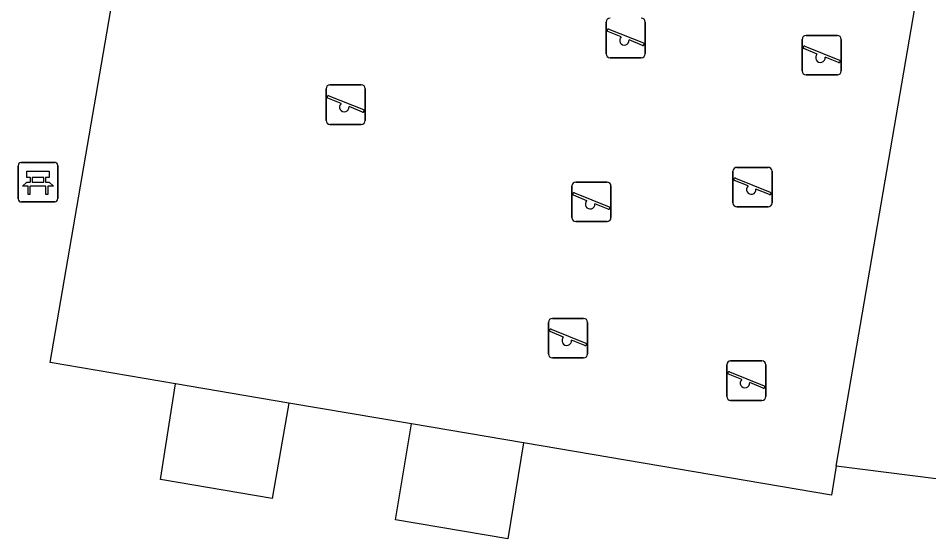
# Model space of a CAD drawing. Extents: x 163010 to 163853, y 382793 to 383982.
# Drawn here: x 163684.49 to 163707.52, y 383141.27 to 383154.45 of the extents above; entities that cross this region are included whole.
import ezdxf

# ---------------------------------------------------------------- set-up
doc = ezdxf.new("R2010")
doc.units = 0
for name, color, linetype in [('IMGEO_Bank', 7, 'Continuous'), ('IMGEO_Groenvoorziening', 7, 'Continuous'), ('IMGEO_Speelvoorziening', 7, 'Continuous'), ('IMGEO_Terreindeel_open', 7, 'Continuous'), ('IMGEO_Terreindeel_zand', 7, 'Continuous')]:
    doc.layers.add(name, color=color, linetype=linetype)

msp = doc.modelspace()

# ---------------------------------------------------------------- linework, layer by layer
at = {"layer": 'IMGEO_Bank'}
for p, q in [((163684.491, 383149.873), (163684.491, 383150.714)), ((163684.491, 383150.714), (163684.491, 383149.873)), ((163684.566, 383150.798), (163685.407, 383150.798)), ((163685.407, 383150.798), (163684.566, 383150.798)), ((163685.491, 383150.723), (163685.491, 383149.882)), ((163685.491, 383149.882), (163685.491, 383150.723)), ((163684.8, 383150.304), (163684.8, 383150.41)), ((163684.844, 383150.41), (163684.844, 383150.304)), ((163685.132, 383150.416), (163684.85, 383150.416)), ((163684.85, 383150.298), (163685.132, 383150.298)), ((163685.138, 383150.304), (163685.138, 383150.41)), ((163685.182, 383150.41), (163685.182, 383150.304)), ((163685.188, 383150.196), (163684.795, 383150.196)), ((163685.416, 383149.798), (163684.575, 383149.798)), ((163684.575, 383149.798), (163685.416, 383149.798))]:
    msp.add_line(p, q, dxfattribs=at)
for points in [[(163684.794, 383150.416), (163684.708, 383150.416), (163684.708, 383150.577), (163685.271, 383150.577), (163685.271, 383150.416), (163685.188, 383150.416)], [(163684.738, 383150.196), (163684.596, 383150.196), (163684.708, 383150.298), (163684.794, 383150.298)], [(163685.188, 383150.298), (163685.271, 383150.298), (163685.383, 383150.196), (163685.244, 383150.196)], [(163684.788, 383150.189), (163684.788, 383149.982), (163684.745, 383149.982), (163684.745, 383150.189)], [(163685.238, 383150.189), (163685.238, 383149.982), (163685.194, 383149.982), (163685.194, 383150.189)]]:
    msp.add_lwpolyline(points, dxfattribs=at)
for centre, radius, start, end in [((163684.569, 383150.72), 0.0779, 92.4484, 184.2845), ((163684.569, 383150.72), 0.0779, 92.4484, 184.2845), ((163685.413, 383150.72), 0.0779, 2.4484, 94.2845), ((163685.413, 383150.72), 0.0779, 2.4484, 94.2845), ((163684.793, 383150.409), 0.00671, 2.8957, 87.1043), ((163684.793, 383150.305), 0.00671, 272.8957, 357.1043), ((163684.85, 383150.409), 0.00671, 92.8957, 177.1043), ((163684.85, 383150.305), 0.00671, 182.8957, 267.1043), ((163685.132, 383150.409), 0.00671, 2.8957, 87.1043), ((163685.132, 383150.305), 0.00671, 272.8957, 357.1043), ((163685.189, 383150.409), 0.00671, 92.8957, 177.1043), ((163685.189, 383150.305), 0.00671, 182.8957, 267.1043), ((163684.738, 383150.189), 0.00671, 2.8957, 87.1043), ((163684.795, 383150.189), 0.00671, 92.8957, 177.1043), ((163685.187, 383150.189), 0.00671, 2.8957, 87.1043), ((163685.244, 383150.189), 0.00671, 92.8957, 177.1043), ((163684.569, 383149.876), 0.0779, 182.4484, 274.2845), ((163684.569, 383149.876), 0.0779, 182.4484, 274.2845), ((163685.413, 383149.876), 0.0779, 272.4484, 4.2845), ((163685.413, 383149.876), 0.0779, 272.4484, 4.2845)]:
    msp.add_arc(centre, radius, start, end, dxfattribs=at)
at = {"layer": 'IMGEO_Groenvoorziening'}
for points in [[(163688.467, 383145.192), (163685.301, 383145.73), (163687.5, 383158.546), (163687.878, 383158.484)], [(163691.335, 383144.705), (163690.913, 383142.289), (163688.087, 383142.768), (163688.467, 383145.192)], [(163694.442, 383144.178), (163691.335, 383144.705)], [(163697.27, 383143.697), (163696.871, 383141.268), (163694.034, 383141.748), (163694.442, 383144.178)], [(163705.183, 383143.105), (163705.058, 383142.375), (163697.27, 383143.697)], [(163710.903, 383142.385), (163705.183, 383143.105)]]:
    msp.add_lwpolyline(points, dxfattribs=at)
at = {"layer": 'IMGEO_Speelvoorziening'}
for p, q in [((163699.361, 383153.55), (163699.361, 383154.35)), ((163699.361, 383154.35), (163699.361, 383153.55)), ((163699.43, 383154.175), (163700.306, 383153.822)), ((163700.351, 383154.35), (163700.351, 383153.55)), ((163700.351, 383153.55), (163700.351, 383154.35)), ((163699.744, 383153.978), (163699.405, 383154.115)), ((163704.419, 383154.013), (163705.209, 383154.013)), ((163705.209, 383154.013), (163704.419, 383154.013)), ((163700.282, 383153.762), (163699.942, 383153.899)), ((163704.319, 383153.113), (163704.319, 383153.913)), ((163704.319, 383153.913), (163704.319, 383153.113)), ((163704.388, 383153.738), (163705.264, 383153.385)), ((163705.309, 383153.913), (163705.309, 383153.113)), ((163705.309, 383153.113), (163705.309, 383153.913)), ((163704.702, 383153.541), (163704.363, 383153.678)), ((163705.24, 383153.325), (163704.9, 383153.462)), ((163700.251, 383153.45), (163699.461, 383153.45)), ((163699.461, 383153.45), (163700.251, 383153.45)), ((163705.209, 383153.013), (163704.419, 383153.013)), ((163704.419, 383153.013), (163705.209, 383153.013)), ((163692.377, 383152.762), (163693.167, 383152.762)), ((163693.167, 383152.762), (163692.377, 383152.762)), ((163692.277, 383151.862), (163692.277, 383152.662)), ((163692.277, 383152.662), (163692.277, 383151.862)), ((163693.267, 383152.662), (163693.267, 383151.862)), ((163693.267, 383151.862), (163693.267, 383152.662)), ((163692.66, 383152.29), (163692.321, 383152.427)), ((163692.346, 383152.487), (163693.222, 383152.134)), ((163693.198, 383152.074), (163692.858, 383152.211)), ((163693.167, 383151.762), (163692.377, 383151.762)), ((163692.377, 383151.762), (163693.167, 383151.762)), ((163702.568, 383149.773), (163702.568, 383150.573)), ((163702.568, 383150.573), (163702.568, 383149.773)), ((163702.668, 383150.673), (163703.458, 383150.673)), ((163703.458, 383150.673), (163702.668, 383150.673)), ((163703.558, 383150.573), (163703.558, 383149.773)), ((163703.558, 383149.773), (163703.558, 383150.573)), ((163698.594, 383150.301), (163699.384, 383150.301)), ((163699.384, 383150.301), (163698.594, 383150.301)), ((163702.951, 383150.201), (163702.612, 383150.338)), ((163702.637, 383150.398), (163703.513, 383150.045)), ((163698.494, 383149.401), (163698.494, 383150.201)), ((163698.494, 383150.201), (163698.494, 383149.401)), ((163698.563, 383150.026), (163699.439, 383149.673)), ((163699.484, 383150.201), (163699.484, 383149.401)), ((163699.484, 383149.401), (163699.484, 383150.201)), ((163703.489, 383149.985), (163703.149, 383150.122)), ((163698.877, 383149.829), (163698.538, 383149.966)), ((163699.415, 383149.613), (163699.075, 383149.75)), ((163703.458, 383149.673), (163702.668, 383149.673)), ((163702.668, 383149.673), (163703.458, 383149.673)), ((163699.384, 383149.301), (163698.594, 383149.301)), ((163698.594, 383149.301), (163699.384, 383149.301)), ((163698.003, 383146.848), (163698.793, 383146.848)), ((163698.793, 383146.848), (163698.003, 383146.848)), ((163697.903, 383145.948), (163697.903, 383146.748)), ((163697.903, 383146.748), (163697.903, 383145.948)), ((163697.972, 383146.573), (163698.848, 383146.22)), ((163698.893, 383146.748), (163698.893, 383145.948)), ((163698.893, 383145.948), (163698.893, 383146.748)), ((163698.286, 383146.376), (163697.947, 383146.513)), ((163698.824, 383146.16), (163698.484, 383146.297)), ((163698.793, 383145.848), (163698.003, 383145.848)), ((163698.003, 383145.848), (163698.793, 383145.848)), ((163702.411, 383144.873), (163702.411, 383145.673)), ((163702.411, 383145.673), (163702.411, 383144.873)), ((163702.511, 383145.773), (163703.301, 383145.773)), ((163703.301, 383145.773), (163702.511, 383145.773)), ((163703.401, 383145.673), (163703.401, 383144.873)), ((163703.401, 383144.873), (163703.401, 383145.673)), ((163702.794, 383145.301), (163702.455, 383145.438)), ((163702.48, 383145.498), (163703.356, 383145.145)), ((163703.332, 383145.085), (163702.992, 383145.222)), ((163703.301, 383144.773), (163702.511, 383144.773)), ((163702.511, 383144.773), (163703.301, 383144.773))]:
    msp.add_line(p, q, dxfattribs=at)
for centre, radius, start, end in [((163699.461, 383154.35), 0.1, 90, 180), ((163699.461, 383154.35), 0.1, 90, 180), ((163700.251, 383154.35), 0.1, 0, 90), ((163700.251, 383154.35), 0.1, 360, 90), ((163699.418, 383154.145), 0.0327, 68.078, 248.078), ((163699.823, 383153.888), 0.12, 130.9928, 5.1632), ((163704.419, 383153.913), 0.1, 90, 180), ((163704.419, 383153.913), 0.1, 90, 180), ((163705.209, 383153.913), 0.1, 0, 90), ((163705.209, 383153.913), 0.1, 360, 90), ((163700.294, 383153.792), 0.0327, 248.078, 68.078), ((163704.376, 383153.708), 0.0327, 68.078, 248.078), ((163699.461, 383153.55), 0.1, 180, 270), ((163699.461, 383153.55), 0.1, 180, 270), ((163700.251, 383153.55), 0.1, 270, 0), ((163700.251, 383153.55), 0.1, 270, 0), ((163704.781, 383153.451), 0.12, 130.9928, 5.1632), ((163705.252, 383153.355), 0.0327, 248.078, 68.078), ((163704.419, 383153.113), 0.1, 180, 270), ((163704.419, 383153.113), 0.1, 180, 270), ((163705.209, 383153.113), 0.1, 270, 0), ((163705.209, 383153.113), 0.1, 270, 0), ((163692.377, 383152.662), 0.1, 90, 180), ((163692.377, 383152.662), 0.1, 90, 180), ((163693.167, 383152.662), 0.1, 0, 90), ((163693.167, 383152.662), 0.1, 360, 90), ((163692.334, 383152.457), 0.0327, 68.078, 248.078), ((163692.739, 383152.2), 0.12, 130.9928, 5.1632), ((163693.21, 383152.104), 0.0327, 248.078, 68.078), ((163692.377, 383151.862), 0.1, 180, 270), ((163692.377, 383151.862), 0.1, 180, 270), ((163693.167, 383151.862), 0.1, 270, 0), ((163693.167, 383151.862), 0.1, 270, 0), ((163702.668, 383150.573), 0.1, 90, 180), ((163702.668, 383150.573), 0.1, 90, 180), ((163703.458, 383150.573), 0.1, 0, 90), ((163703.458, 383150.573), 0.1, 360, 90), ((163698.594, 383150.201), 0.1, 90, 180), ((163698.594, 383150.201), 0.1, 90, 180), ((163699.384, 383150.201), 0.1, 0, 90), ((163699.384, 383150.201), 0.1, 360, 90), ((163702.625, 383150.368), 0.0327, 68.078, 248.078), ((163698.551, 383149.996), 0.0327, 68.078, 248.078), ((163703.03, 383150.111), 0.12, 130.9928, 5.1632), ((163703.501, 383150.015), 0.0327, 248.078, 68.078), ((163698.956, 383149.739), 0.12, 130.9928, 5.1632), ((163702.668, 383149.773), 0.1, 180, 270), ((163702.668, 383149.773), 0.1, 180, 270), ((163703.458, 383149.773), 0.1, 270, 0), ((163703.458, 383149.773), 0.1, 270, 0), ((163699.427, 383149.643), 0.0327, 248.078, 68.078), ((163698.594, 383149.401), 0.1, 180, 270), ((163698.594, 383149.401), 0.1, 180, 270), ((163699.384, 383149.401), 0.1, 270, 0), ((163699.384, 383149.401), 0.1, 270, 0), ((163698.003, 383146.748), 0.1, 90, 180), ((163698.003, 383146.748), 0.1, 90, 180), ((163698.793, 383146.748), 0.1, 0, 90), ((163698.793, 383146.748), 0.1, 360, 90), ((163697.96, 383146.543), 0.0327, 68.078, 248.078), ((163698.365, 383146.286), 0.12, 130.9928, 5.1632), ((163698.836, 383146.19), 0.0327, 248.078, 68.078), ((163698.003, 383145.948), 0.1, 180, 270), ((163698.003, 383145.948), 0.1, 180, 270), ((163698.793, 383145.948), 0.1, 270, 0), ((163698.793, 383145.948), 0.1, 270, 0), ((163702.511, 383145.673), 0.1, 90, 180), ((163702.511, 383145.673), 0.1, 90, 180), ((163703.301, 383145.673), 0.1, 0, 90), ((163703.301, 383145.673), 0.1, 360, 90), ((163702.468, 383145.468), 0.0327, 68.078, 248.078), ((163702.873, 383145.211), 0.12, 130.9928, 5.1632), ((163703.344, 383145.115), 0.0327, 248.078, 68.078), ((163702.511, 383144.873), 0.1, 180, 270), ((163702.511, 383144.873), 0.1, 180, 270), ((163703.301, 383144.873), 0.1, 270, 0), ((163703.301, 383144.873), 0.1, 270, 0)]:
    msp.add_arc(centre, radius, start, end, dxfattribs=at)
at = {"layer": 'IMGEO_Terreindeel_open'}
for points in [[(163691.335, 383144.705), (163688.467, 383145.192)], [(163697.27, 383143.697), (163694.442, 383144.178)]]:
    msp.add_lwpolyline(points, dxfattribs=at)
at = {"layer": 'IMGEO_Terreindeel_zand'}
msp.add_lwpolyline([(163705.183, 383143.105), (163707.268, 383155.3), (163703.568, 383155.908)], dxfattribs=at)

doc.saveas('drawing.dxf')
